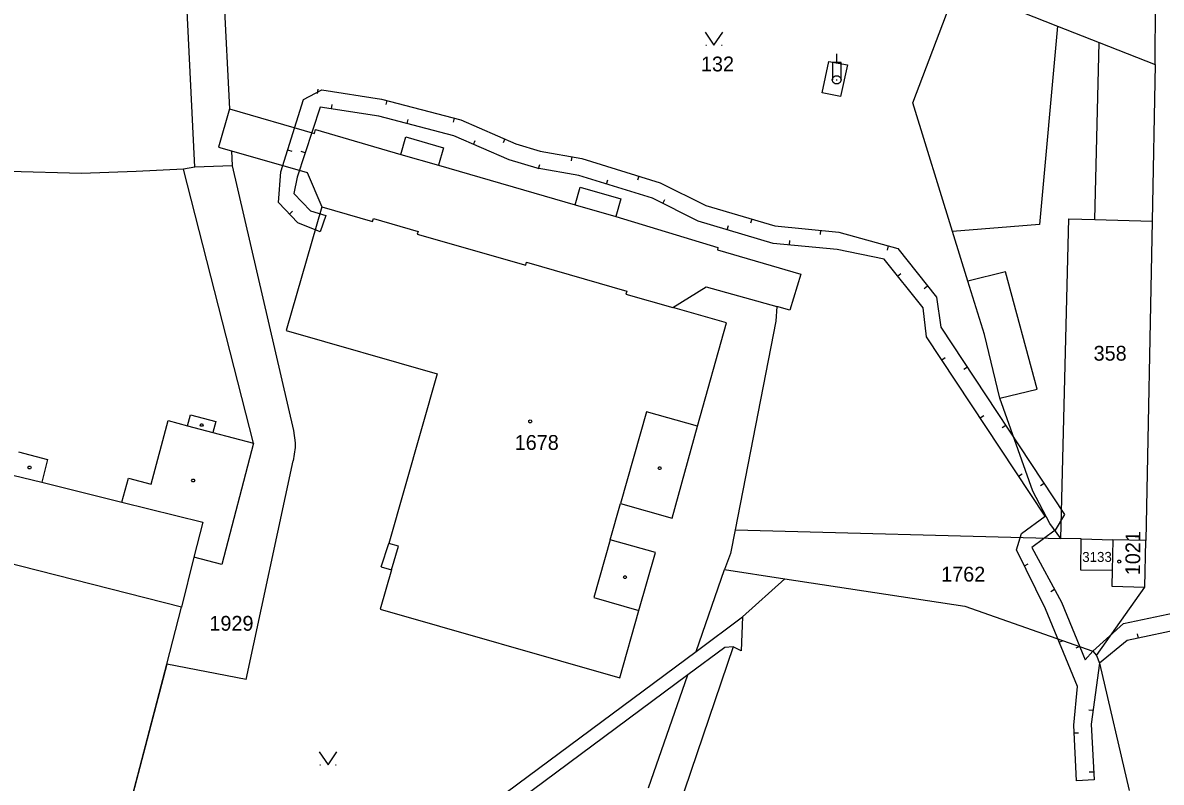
# Model space of a CAD drawing. Extents: x -777309 to -774195, y -1144706 to -1143600.
# Drawn here: x -774798.5 to -774667.9, y -1144365.9 to -1144278.9 of the extents above; entities that cross this region are included whole.
import ezdxf

# ---------------------------------------------------------------- set-up
doc = ezdxf.new("R2010")
doc.units = 0
for name, color, linetype in [('1', 7, 'Continuous'), ('11', 7, 'Continuous'), ('12', 7, 'Continuous'), ('13', 7, 'Continuous'), ('2', 7, 'Continuous'), ('3', 7, 'Continuous'), ('4', 7, 'Continuous'), ('5', 7, 'Continuous'), ('6', 7, 'Continuous')]:
    doc.layers.add(name, color=color, linetype=linetype)

msp = doc.modelspace()

# ---------------------------------------------------------------- linework, layer by layer
at = {"layer": '1'}
for p, q in [((-774775.64, -1144271.95), (-774774.8, -1144288.74)), ((-774696.4, -1144288.05), (-774691.35, -1144274.69)), ((-774691.35, -1144274.69), (-774679.8, -1144279.24)), ((-774668.62, -1144281.29), (-774668.54, -1144276.54)), ((-774679.8, -1144279.24), (-774675.05, -1144281.12)), ((-774675.05, -1144281.12), (-774668.62, -1144283.65)), ((-774668.62, -1144283.65), (-774668.62, -1144281.29)), ((-774668.62, -1144283.65), (-774668.97, -1144301.62)), ((-774774.8, -1144288.74), (-774776.04, -1144293.11)), ((-774774.8, -1144288.74), (-774765.05, -1144291.55)), ((-774691.85, -1144302.79), (-774696.4, -1144288.05)), ((-774765.05, -1144291.55), (-774764.93, -1144291.12)), ((-774764.93, -1144291.12), (-774755.14, -1144293.96)), ((-774755.14, -1144293.96), (-774754.56, -1144291.94)), ((-774754.56, -1144291.94), (-774750.24, -1144293.19)), ((-774776.04, -1144293.11), (-774774.57, -1144293.53)), ((-774774.57, -1144293.53), (-774765.9, -1144296.02)), ((-774774.57, -1144293.53), (-774774.48, -1144295.25)), ((-774750.24, -1144293.19), (-774750.82, -1144295.21)), ((-774774.48, -1144295.25), (-774778.76, -1144295.44)), ((-774774.48, -1144295.25), (-774767.47, -1144325.61)), ((-774750.82, -1144295.21), (-774735.15, -1144299.73)), ((-774791.78, -1144296.14), (-774800.08, -1144295.92)), ((-774785.5, -1144295.92), (-774791.78, -1144296.14)), ((-774780.09, -1144295.65), (-774785.5, -1144295.92)), ((-774778.76, -1144295.44), (-774780.09, -1144295.65)), ((-774772.03, -1144327.08), (-774780.09, -1144295.65)), ((-774765.9, -1144296.02), (-774764.22, -1144299.97)), ((-774735.15, -1144299.73), (-774734.56, -1144297.71)), ((-774734.56, -1144297.71), (-774729.9, -1144299.06)), ((-774729.9, -1144299.06), (-774730.48, -1144301.07)), ((-774764.22, -1144299.97), (-774768.29, -1144314.14)), ((-774730.48, -1144301.07), (-774718.77, -1144304.64)), ((-774668.97, -1144301.62), (-774669.66, -1144338.25)), ((-774690.09, -1144308.51), (-774691.85, -1144302.79)), ((-774718.77, -1144304.64), (-774718.82, -1144304.92)), ((-774718.82, -1144304.92), (-774709.26, -1144307.68)), ((-774709.26, -1144307.68), (-774710.51, -1144311.82)), ((-774723.95, -1144311.51), (-774720.12, -1144309.16)), ((-774720.12, -1144309.16), (-774712, -1144311.41)), ((-774688.19, -1144314.62), (-774690.09, -1144308.51)), ((-774717.77, -1144313.27), (-774723.95, -1144311.51)), ((-774712, -1144311.41), (-774712.11, -1144313.08)), ((-774710.51, -1144311.82), (-774712, -1144311.41)), ((-774721.09, -1144325.13), (-774717.77, -1144313.27)), ((-774712.11, -1144313.08), (-774716.78, -1144337.02)), ((-774768.29, -1144314.14), (-774750.98, -1144319.11)), ((-774686.43, -1144321.9), (-774688.19, -1144314.62)), ((-774750.98, -1144319.11), (-774756.51, -1144338.56)), ((-774682.65, -1144332.59), (-774686.43, -1144321.9)), ((-774724.02, -1144335.67), (-774721.09, -1144325.13)), ((-774767.47, -1144325.61), (-774767.27, -1144327.04)), ((-774772.03, -1144327.08), (-774775.69, -1144340.97)), ((-774767.26, -1144327.55), (-774767.48, -1144329.1)), ((-774767.27, -1144327.04), (-774767.26, -1144327.55)), ((-774772.89, -1144354.17), (-774767.48, -1144329.1)), ((-774680.69, -1144336.28), (-774682.65, -1144332.59)), ((-774731.12, -1144338.14), (-774729.94, -1144333.99)), ((-774729.94, -1144333.99), (-774724.02, -1144335.67)), ((-774716.78, -1144337.02), (-774717.33, -1144339.74)), ((-774716.78, -1144337.02), (-774679.41, -1144338.01)), ((-774679.41, -1144338.01), (-774680.69, -1144336.28)), ((-774725.92, -1144339.62), (-774731.12, -1144338.14)), ((-774677.1, -1144338.05), (-774679.41, -1144338.01)), ((-774677.14, -1144341.64), (-774677.1, -1144338.05)), ((-774677.1, -1144338.05), (-774673.48, -1144338.14)), ((-774673.48, -1144338.14), (-774673.54, -1144341.66)), ((-774669.66, -1144338.25), (-774673.48, -1144338.14)), ((-774669.78, -1144343.6), (-774669.66, -1144338.25)), ((-774757.38, -1144341.25), (-774756.51, -1144338.56)), ((-774727.82, -1144346.25), (-774725.92, -1144339.62)), ((-774717.33, -1144339.74), (-774718.02, -1144341.55)), ((-774778.87, -1144340.14), (-774780.31, -1144345.89)), ((-774775.69, -1144340.97), (-774778.87, -1144340.14)), ((-774780.31, -1144345.89), (-774798.77, -1144341.16)), ((-774756.2, -1144341.59), (-774757.5, -1144346.11)), ((-774757.38, -1144341.25), (-774756.2, -1144341.59)), ((-774721.28, -1144350.96), (-774718.02, -1144341.55)), ((-774718.02, -1144341.55), (-774711.1, -1144342.61)), ((-774673.54, -1144341.66), (-774677.14, -1144341.64)), ((-774673.54, -1144341.66), (-774673.57, -1144343.48)), ((-774711.1, -1144342.61), (-774690.44, -1144345.78)), ((-774675.34, -1144351.41), (-774669.78, -1144343.6)), ((-774673.57, -1144343.48), (-774669.78, -1144343.6)), ((-774782, -1144352.41), (-774780.31, -1144345.89)), ((-774757.5, -1144346.11), (-774730, -1144353.97)), ((-774730, -1144353.97), (-774727.82, -1144346.25)), ((-774690.44, -1144345.78), (-774675.74, -1144350.91)), ((-774721.28, -1144350.96), (-774715.95, -1144347)), ((-774715.95, -1144347), (-774716.11, -1144350.89)), ((-774759.55, -1144379.36), (-774721.28, -1144350.96)), ((-774717.98, -1144350.5), (-774722.22, -1144353.64)), ((-774717.01, -1144350.41), (-774717.98, -1144350.5)), ((-774716.11, -1144350.89), (-774717.01, -1144350.41)), ((-774675.74, -1144350.91), (-774675.34, -1144351.41)), ((-774675.34, -1144351.41), (-774674.98, -1144352.29)), ((-774782, -1144352.41), (-774793.9, -1144398.06)), ((-774772.89, -1144354.17), (-774782, -1144352.41)), ((-774674.98, -1144352.29), (-774671.58, -1144366.89)), ((-774722.22, -1144353.64), (-774758.58, -1144380.6)), ((-774726.72, -1144366.58), (-774722.22, -1144353.64))]:
    msp.add_line(p, q, dxfattribs=at)
at = {"layer": '11'}
msp.add_lwpolyline([(-774793.9, -1144398.06), (-774782, -1144352.41), (-774780.31, -1144345.89), (-774798.77, -1144341.16), (-774820.92, -1144335.47), (-774824.66, -1144334.51), (-774827.09, -1144338.8), (-774831.16, -1144350.65), (-774805.38, -1144359.83), (-774817.65, -1144394.5), (-774804.69, -1144399.57)], close=True, dxfattribs=at)
at = {"layer": '12'}
for p, q in [((-774764.22, -1144299.97), (-774768.29, -1144314.14)), ((-774764.22, -1144299.97), (-774758.38, -1144301.64)), ((-774758.38, -1144301.64), (-774758.28, -1144301.31)), ((-774758.28, -1144301.31), (-774753.16, -1144302.78)), ((-774753.16, -1144302.78), (-774753.25, -1144303.11)), ((-774753.25, -1144303.11), (-774740.82, -1144306.67)), ((-774740.82, -1144306.67), (-774740.73, -1144306.33)), ((-774740.73, -1144306.33), (-774729.22, -1144309.63)), ((-774729.22, -1144309.63), (-774729.32, -1144309.97)), ((-774729.32, -1144309.97), (-774723.95, -1144311.51)), ((-774717.77, -1144313.27), (-774723.95, -1144311.51)), ((-774721.09, -1144325.13), (-774717.77, -1144313.27)), ((-774768.29, -1144314.14), (-774750.98, -1144319.11)), ((-774750.98, -1144319.11), (-774756.51, -1144338.56)), ((-774726.96, -1144323.49), (-774729.94, -1144333.99)), ((-774721.09, -1144325.13), (-774726.96, -1144323.49)), ((-774731.12, -1144338.14), (-774729.94, -1144333.99)), ((-774731.12, -1144338.14), (-774733, -1144344.78)), ((-774673.48, -1144338.14), (-774673.54, -1144341.66)), ((-774669.66, -1144338.25), (-774673.48, -1144338.14)), ((-774669.78, -1144343.6), (-774669.66, -1144338.25)), ((-774755.42, -1144338.87), (-774756.51, -1144338.56)), ((-774756.2, -1144341.59), (-774755.42, -1144338.87)), ((-774756.2, -1144341.59), (-774757.5, -1144346.11)), ((-774673.54, -1144341.66), (-774673.57, -1144343.48)), ((-774673.57, -1144343.48), (-774669.78, -1144343.6)), ((-774733, -1144344.78), (-774727.82, -1144346.25)), ((-774757.5, -1144346.11), (-774730, -1144353.97)), ((-774730, -1144353.97), (-774727.82, -1144346.25))]:
    msp.add_line(p, q, dxfattribs=at)
at = {"layer": '13'}
for p, q in [((-774764.65, -1144286.47), (-774764.73, -1144286.97)), ((-774757.67, -1144289.59), (-774764.4, -1144288.54)), ((-774763.1, -1144288.74), (-774763.03, -1144288.25)), ((-774756.76, -1144287.77), (-774756.88, -1144288.25)), ((-774754.43, -1144290.43), (-774754.3, -1144289.95)), ((-774749.02, -1144289.79), (-774749.14, -1144290.28)), ((-774746.81, -1144292.81), (-774746.61, -1144292.35)), ((-774743.22, -1144292.18), (-774743.41, -1144292.64)), ((-774768.13, -1144293.44), (-774767.65, -1144293.59)), ((-774766.11, -1144293.77), (-774766.58, -1144293.61)), ((-774739.33, -1144295.61), (-774739.18, -1144295.13)), ((-774735.51, -1144294.21), (-774735.6, -1144294.7)), ((-774727.83, -1144296.44), (-774727.98, -1144296.92)), ((-774731.54, -1144297.36), (-774731.39, -1144296.89)), ((-774725.08, -1144299.58), (-774724.86, -1144299.13)), ((-774767.92, -1144300.8), (-774767.56, -1144300.45)), ((-774714.87, -1144301.38), (-774715.01, -1144301.86)), ((-774717.7, -1144302.59), (-774717.56, -1144302.11)), ((-774707, -1144302.66), (-774707.05, -1144303.16)), ((-774705.08, -1144304.87), (-774712.43, -1144304.16)), ((-774710.55, -1144304.34), (-774710.51, -1144303.84)), ((-774699.23, -1144304.45), (-774699.36, -1144304.93)), ((-774698.17, -1144307.91), (-774697.77, -1144307.6)), ((-774694.71, -1144309.05), (-774695.1, -1144309.36)), ((-774681.24, -1144335.44), (-774694.84, -1144314.86)), ((-774693.18, -1144313.76), (-774679, -1144335.25)), ((-774693.09, -1144317.5), (-774692.68, -1144317.23)), ((-774690.15, -1144318.35), (-774690.57, -1144318.63)), ((-774688.68, -1144324.18), (-774688.27, -1144323.9)), ((-774685.74, -1144325.03), (-774686.16, -1144325.3)), ((-774684.27, -1144330.85), (-774683.86, -1144330.58)), ((-774681.34, -1144331.71), (-774681.76, -1144331.98)), ((-774683.94, -1144337.41), (-774681.24, -1144335.44)), ((-774684.5, -1144339.31), (-774683.94, -1144337.41)), ((-774681.19, -1144346.07), (-774684.5, -1144339.31)), ((-774682.76, -1144339.03), (-774679.35, -1144345.31)), ((-774683.61, -1144341.13), (-774683.16, -1144340.91)), ((-774680.14, -1144343.86), (-774680.57, -1144344.1)), ((-774672.25, -1144347.74), (-774657.73, -1144344.69)), ((-774677.52, -1144354.97), (-774681.19, -1144346.07)), ((-774679.35, -1144345.31), (-774676.62, -1144351.9)), ((-774657.31, -1144346.65), (-774671.83, -1144349.7)), ((-774675.74, -1144350.91), (-774672.25, -1144347.74)), ((-774670.52, -1144349.43), (-774670.62, -1144348.94)), ((-774679.62, -1144349.89), (-774679.15, -1144349.69)), ((-774671.83, -1144349.7), (-774674.98, -1144352.29)), ((-774677.25, -1144350.39), (-774677.71, -1144350.58)), ((-774676.62, -1144351.9), (-774675.74, -1144350.91)), ((-774674.98, -1144352.29), (-774675.94, -1144359.29)), ((-774677.94, -1144359.39), (-774677.52, -1144354.97)), ((-774675.73, -1144357.74), (-774676.22, -1144357.67)), ((-774677.62, -1144365.79), (-774677.94, -1144359.39)), ((-774675.94, -1144359.29), (-774675.62, -1144365.69)), ((-774677.89, -1144360.3), (-774677.4, -1144360.27)), ((-774675.62, -1144365.69), (-774677.62, -1144365.79)), ((-774675.67, -1144364.78), (-774676.16, -1144364.81))]:
    msp.add_line(p, q, dxfattribs=at)
for points in [[(-774765.51, -1144300.44), (-774763.73, -1144300.97), (-774764.4, -1144302.84), (-774766.95, -1144301.82), (-774769.19, -1144299.47), (-774768.92, -1144295.96), (-774766.32, -1144287.66), (-774764.22, -1144286.54), (-774757.37, -1144287.61), (-774748.26, -1144289.99)], [(-774764.4, -1144288.54), (-774767.02, -1144296.56), (-774767.4, -1144298.45), (-774765.51, -1144300.44)], [(-774726.28, -1144298.98), (-774734.71, -1144296.39), (-774739.51, -1144295.55), (-774742.73, -1144294.58), (-774749.06, -1144291.83), (-774757.67, -1144289.59)], [(-774748.26, -1144289.99), (-774741.93, -1144292.74), (-774739.17, -1144293.57), (-774734.37, -1144294.41), (-774725.38, -1144297.2), (-774720.14, -1144299.82)], [(-774712.43, -1144304.16), (-774721.04, -1144301.6), (-774726.28, -1144298.98)], [(-774720.14, -1144299.82), (-774712.23, -1144302.16), (-774704.88, -1144302.87), (-774698.14, -1144304.75)], [(-774694.84, -1144314.86), (-774695.24, -1144311.57), (-774699.7, -1144305.99), (-774705.08, -1144304.87)], [(-774698.14, -1144304.75), (-774693.68, -1144310.33), (-774693.18, -1144313.76)], [(-774679, -1144335.25), (-774680.06, -1144337.06), (-774682.76, -1144339.03)]]:
    msp.add_lwpolyline(points, dxfattribs=at)
at = {"layer": '3'}
for p, q in [((-774720.17, -1144281.43), (-774720.07, -1144281.43)), ((-774718.37, -1144281.43), (-774718.27, -1144281.43)), ((-774764.44, -1144363.95), (-774764.34, -1144363.95)), ((-774762.64, -1144363.95), (-774762.54, -1144363.95))]:
    msp.add_line(p, q, dxfattribs=at)
for points in [[(-774720.22, -1144279.93), (-774719.22, -1144281.43), (-774718.22, -1144279.93)], [(-774764.49, -1144362.45), (-774763.49, -1144363.95), (-774762.49, -1144362.45)]]:
    msp.add_lwpolyline(points, dxfattribs=at)
at = {"layer": '4'}
for p, q in [((-774778.76, -1144295.44), (-774779.87, -1144273.1)), ((-774679.8, -1144279.24), (-774681.88, -1144301.98)), ((-774675.52, -1144301.42), (-774675.05, -1144281.12)), ((-774706.79, -1144286.91), (-774706.06, -1144283.31)), ((-774706.06, -1144283.31), (-774703.89, -1144283.67)), ((-774703.89, -1144283.67), (-774704.69, -1144287.32)), ((-774704.69, -1144287.32), (-774706.79, -1144286.91)), ((-774755.14, -1144293.96), (-774750.82, -1144295.21)), ((-774764.22, -1144299.97), (-774758.38, -1144301.64)), ((-774735.15, -1144299.73), (-774730.48, -1144301.07)), ((-774758.38, -1144301.64), (-774758.28, -1144301.31)), ((-774758.28, -1144301.31), (-774753.16, -1144302.78)), ((-774679.41, -1144338.01), (-774678.52, -1144301.33)), ((-774678.52, -1144301.33), (-774675.52, -1144301.42)), ((-774675.52, -1144301.42), (-774668.97, -1144301.62)), ((-774753.16, -1144302.78), (-774753.25, -1144303.11)), ((-774753.25, -1144303.11), (-774740.82, -1144306.67)), ((-774681.88, -1144301.98), (-774691.85, -1144302.79)), ((-774740.82, -1144306.67), (-774740.73, -1144306.33)), ((-774740.73, -1144306.33), (-774729.22, -1144309.63)), ((-774685.78, -1144307.44), (-774690.09, -1144308.51)), ((-774682.16, -1144320.87), (-774685.78, -1144307.44)), ((-774729.22, -1144309.63), (-774729.32, -1144309.97)), ((-774729.32, -1144309.97), (-774723.95, -1144311.51)), ((-774686.43, -1144321.9), (-774682.16, -1144320.87)), ((-774779.61, -1144325.07), (-774779.28, -1144323.81)), ((-774779.28, -1144323.81), (-774776.36, -1144324.58)), ((-774726.96, -1144323.49), (-774729.94, -1144333.99)), ((-774721.09, -1144325.13), (-774726.96, -1144323.49)), ((-774783.77, -1144331.76), (-774781.84, -1144324.48)), ((-774781.84, -1144324.48), (-774779.61, -1144325.07)), ((-774779.61, -1144325.07), (-774776.7, -1144325.84)), ((-774776.36, -1144324.58), (-774776.7, -1144325.84)), ((-774776.7, -1144325.84), (-774772.03, -1144327.08)), ((-774799, -1144328.05), (-774795.66, -1144328.94)), ((-774795.66, -1144328.94), (-774796.31, -1144331.56)), ((-774799.66, -1144330.73), (-774796.31, -1144331.56)), ((-774796.31, -1144331.56), (-774787.13, -1144333.84)), ((-774787.13, -1144333.84), (-774786.4, -1144331.07)), ((-774786.4, -1144331.07), (-774783.77, -1144331.76)), ((-774787.13, -1144333.84), (-774777.87, -1144336.13)), ((-774777.87, -1144336.13), (-774778.87, -1144340.14)), ((-774731.12, -1144338.14), (-774733, -1144344.78)), ((-774755.42, -1144338.87), (-774756.51, -1144338.56)), ((-774756.2, -1144341.59), (-774755.42, -1144338.87)), ((-774715.95, -1144347), (-774711.1, -1144342.61)), ((-774733, -1144344.78), (-774727.82, -1144346.25)), ((-774717.01, -1144350.41), (-774727.14, -1144380.18))]:
    msp.add_line(p, q, dxfattribs=at)
at = {"layer": '5'}
for points in [[(-774777.89, -1144324.84), (-774777.8, -1144324.99), (-774777.89, -1144325.14), (-774778.07, -1144325.14), (-774778.16, -1144324.99), (-774778.07, -1144324.84)], [(-774740.3, -1144324.41), (-774740.2, -1144324.43), (-774740.15, -1144324.52), (-774740.13, -1144324.58), (-774740.15, -1144324.67), (-774740.23, -1144324.74), (-774740.3, -1144324.75), (-774740.39, -1144324.72), (-774740.45, -1144324.66), (-774740.47, -1144324.58), (-774740.45, -1144324.49), (-774740.37, -1144324.42)], [(-774797.64, -1144329.72), (-774797.55, -1144329.87), (-774797.64, -1144330.02), (-774797.82, -1144330.02), (-774797.91, -1144329.87), (-774797.82, -1144329.72)], [(-774725.36, -1144329.78), (-774725.27, -1144329.93), (-774725.36, -1144330.08), (-774725.54, -1144330.08), (-774725.63, -1144329.93), (-774725.54, -1144329.78)], [(-774778.87, -1144331.21), (-774778.78, -1144331.36), (-774778.87, -1144331.51), (-774779.05, -1144331.51), (-774779.14, -1144331.36), (-774779.05, -1144331.21)], [(-774672.73, -1144340.48), (-774672.63, -1144340.5), (-774672.58, -1144340.59), (-774672.56, -1144340.65), (-774672.58, -1144340.74), (-774672.66, -1144340.81), (-774672.73, -1144340.82), (-774672.82, -1144340.79), (-774672.88, -1144340.73), (-774672.9, -1144340.65), (-774672.88, -1144340.56), (-774672.8, -1144340.49)], [(-774729.34, -1144342.28), (-774729.25, -1144342.43), (-774729.34, -1144342.58), (-774729.52, -1144342.58), (-774729.61, -1144342.43), (-774729.52, -1144342.28)]]:
    msp.add_lwpolyline(points, close=True, dxfattribs=at)
at = {"layer": '6'}
for p, q in [((-774705.14, -1144283.41), (-774705.14, -1144282.41)), ((-774705.19, -1144285.41), (-774705.09, -1144285.41))]:
    msp.add_line(p, q, dxfattribs=at)
for points in [[(-774704.64, -1144285.41), (-774704.74, -1144285.7), (-774704.99, -1144285.88), (-774705.3, -1144285.88), (-774705.55, -1144285.7), (-774705.65, -1144285.41), (-774705.55, -1144285.12), (-774705.3, -1144284.94), (-774704.99, -1144284.94), (-774704.74, -1144285.12), (-774704.64, -1144285.41), (-774704.64, -1144284.14), (-774704.64, -1144283.41), (-774705.14, -1144283.41), (-774705.64, -1144283.41), (-774705.64, -1144284.68), (-774705.64, -1144285.41)], [(-774705.19, -1144285.41), (-774705.14, -1144285.41), (-774705.09, -1144285.41)]]:
    msp.add_lwpolyline(points, dxfattribs=at)

# ---------------------------------------------------------------- texts
at = {"layer": '2'}
for s, p in [('132', (-774720.71, -1144284.44)), ('358', (-774675.67, -1144317.61)), ('1678', (-774742.08, -1144327.84)), ('1762', (-774693.16, -1144342.94)), ('1929', (-774777.1, -1144348.58))]:
    msp.add_text(s, height=1.7, dxfattribs=at).set_placement(p)
for s, height, rotation, p in [('1021', 1.7, 89.4387, (-774670.34, -1144342.22)), ('3133', 1.14, 0.1719, (-774676.97, -1144340.69))]:
    msp.add_text(s, height=height, rotation=rotation, dxfattribs=at).set_placement(p)

doc.saveas('drawing.dxf')
